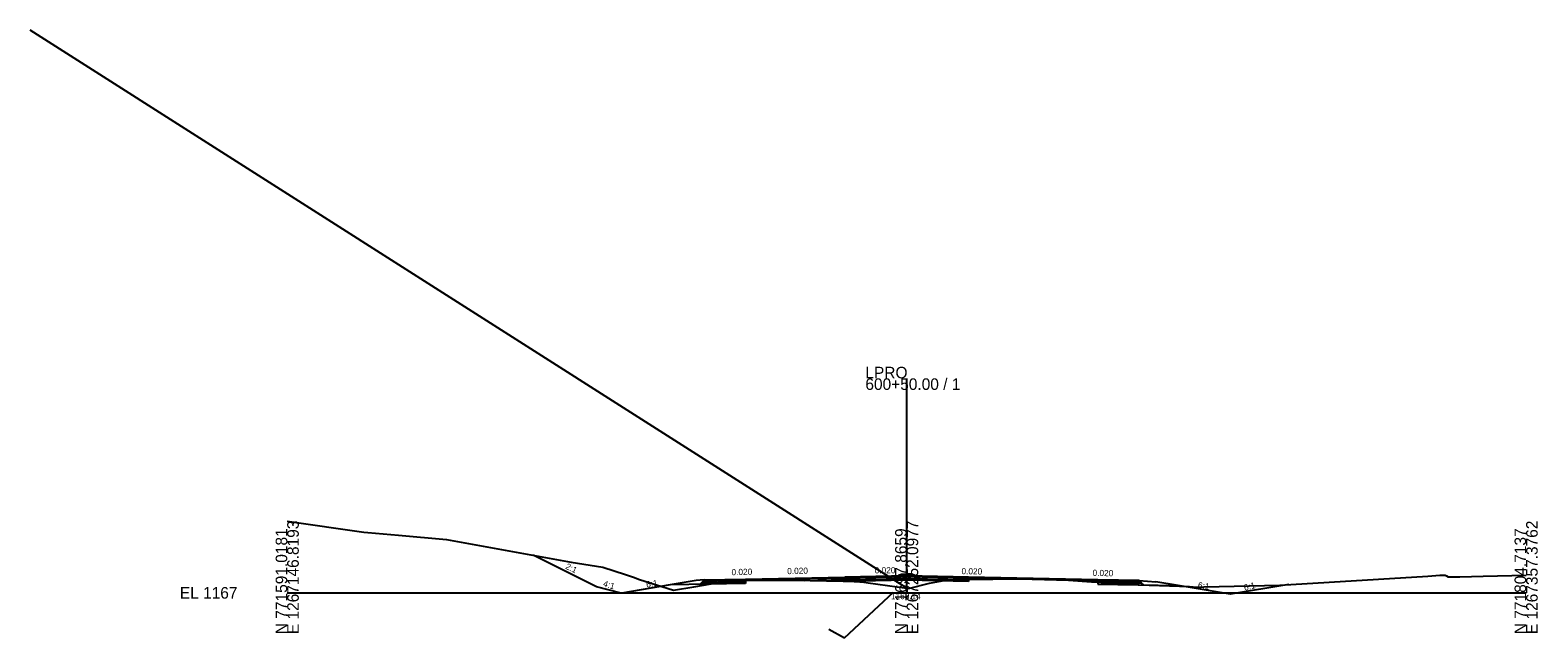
# Model space of a CAD drawing. Extents: x -3833 to 1267678, y -522 to 773248.
# Drawn here: x 937.8 to 1302.8, y 1489.1 to 1636.2 of the extents above; entities that cross this region are included whole.
import ezdxf

# ---------------------------------------------------------------- set-up
doc = ezdxf.new("R2010")
doc.units = 0
for name, color, linetype in [('Exist Cross Section Cell', 7, 'Continuous'), ('Exist XS Center Line Elevation Label', 7, 'Continuous'), ('Exist XS Ground Line', 7, 'Continuous'), ('Prop CMT DNC', 7, 'Continuous'), ('Prop CMT Pvmt Course 1', 7, 'Continuous'), ('Prop CMT Pvmt Course 2', 7, 'Continuous'), ('Prop CMT Pvmt Course 4', 7, 'Continuous'), ('Prop CMT Shld Paved Course 1', 7, 'Continuous'), ('Prop CMT Shld Paved Course 2', 7, 'Continuous'), ('Prop CMT Shld Paved Course 4', 7, 'Continuous'), ('Prop CMT Slope Grass', 7, 'Continuous'), ('Prop CMT Subgrade Earthwork', 7, 'Continuous'), ('Prop Conc Curb and Gutter', 7, 'Continuous'), ('Prop Corridor Mesh Bottom', 7, 'Continuous'), ('Prop XS Ditch Slope Text', 7, 'Continuous'), ('Prop XS Finish Grade', 7, 'Continuous'), ('Prop XS SE Text', 7, 'Continuous'), ('Scratch_Level_1', 7, 'Continuous'), ('Scratch_Level_5', 7, 'Continuous')]:
    doc.layers.add(name, color=color, linetype=linetype)

msp = doc.modelspace()

# ---------------------------------------------------------------- linework, layer by layer
at = {"layer": 'Exist Cross Section Cell'}
for p, q in [((1150, 1500), (1150, 1551.92)), ((1000, 1500), (1150, 1500)), ((1150, 1500), (1300, 1500))]:
    msp.add_line(p, q, dxfattribs=at)
at = {"layer": 'Exist XS Ground Line'}
for p, q in [((1000, 1517.31), (1018.55, 1514.69)), ((1018.55, 1514.69), (1019.52, 1514.59)), ((1019.52, 1514.59), (1026.91, 1513.94)), ((1026.91, 1513.94), (1038.54, 1512.91)), ((1038.54, 1512.91), (1068.75, 1507.46)), ((1068.75, 1507.46), (1076.4, 1506.24)), ((1076.4, 1506.24), (1081.91, 1504.44)), ((1081.91, 1504.44), (1083.89, 1503.8)), ((1276.17, 1504.04), (1279.12, 1504.24)), ((1279.12, 1504.24), (1279.84, 1504.27)), ((1279.84, 1504.27), (1280.39, 1504.3)), ((1280.39, 1504.3), (1280.72, 1504.08)), ((1289.57, 1504.05), (1300, 1504.27)), ((1083.89, 1503.8), (1085.32, 1503.26)), ((1085.32, 1503.26), (1093.5, 1500.66)), ((1093.5, 1500.66), (1098.49, 1501.46)), ((1098.49, 1501.46), (1106.83, 1502.88)), ((1106.83, 1502.88), (1109.94, 1503.05)), ((1109.94, 1503.05), (1110.64, 1503.08)), ((1110.64, 1503.08), (1121.05, 1503.06)), ((1121.05, 1503.06), (1122.58, 1503.06)), ((1122.58, 1503.06), (1134.59, 1502.84)), ((1134.59, 1502.84), (1135.92, 1502.82)), ((1135.92, 1502.82), (1138.69, 1502.7)), ((1138.69, 1502.7), (1139.02, 1502.64)), ((1139.02, 1502.64), (1139.6, 1502.55)), ((1139.6, 1502.55), (1140.64, 1502.43)), ((1140.64, 1502.43), (1150, 1501.14)), ((1150, 1501.14), (1150.44, 1501.08)), ((1150.44, 1501.08), (1155.51, 1502.34)), ((1155.51, 1502.34), (1159.04, 1502.99)), ((1159.04, 1502.99), (1162.46, 1503.16)), ((1162.46, 1503.16), (1165.14, 1503.23)), ((1165.14, 1503.23), (1176.69, 1503.36)), ((1176.69, 1503.36), (1177.05, 1503.37)), ((1177.05, 1503.37), (1177.52, 1503.35)), ((1177.52, 1503.35), (1189.17, 1503.1)), ((1189.17, 1503.1), (1194.79, 1502.64)), ((1194.79, 1502.64), (1196.5, 1502.55)), ((1196.5, 1502.55), (1197.59, 1502.44)), ((1197.59, 1502.44), (1198.38, 1502.33)), ((1198.38, 1502.33), (1199.27, 1502.26)), ((1199.27, 1502.26), (1200.19, 1502.2)), ((1200.19, 1502.2), (1201.29, 1502.13)), ((1201.29, 1502.13), (1201.91, 1502.27)), ((1201.91, 1502.27), (1203.88, 1502.02)), ((1203.88, 1502.02), (1218.49, 1501.5)), ((1218.49, 1501.5), (1220.28, 1501.41)), ((1220.28, 1501.41), (1221.93, 1501.45)), ((1221.93, 1501.45), (1240.4, 1501.87)), ((1240.4, 1501.87), (1276.17, 1504.04)), ((1280.72, 1504.08), (1281.13, 1503.84)), ((1281.13, 1503.84), (1282.26, 1503.85)), ((1282.26, 1503.85), (1282.92, 1503.86)), ((1282.92, 1503.86), (1283.94, 1503.88)), ((1283.94, 1503.88), (1289.57, 1504.05))]:
    msp.add_line(p, q, dxfattribs=at)
at = {"layer": 'Prop CMT Pvmt Course 1'}
for p, q in [((1111, 1503.31), (1135, 1503.79)), ((1111, 1503.08), (1111, 1503.31)), ((1111, 1503.31), (1111, 1503.31)), ((1135, 1503.79), (1135, 1503.79)), ((1135, 1503.79), (1135, 1503.79)), ((1135, 1503.79), (1135, 1503.54)), ((1135, 1503.54), (1135, 1503.54)), ((1147.75, 1504.04), (1147, 1504.03)), ((1147, 1503.78), (1147.75, 1503.79)), ((1152.25, 1504.04), (1152.82, 1504.03)), ((1152.82, 1503.78), (1152.25, 1503.79)), ((1152.82, 1504.03), (1153, 1504.03)), ((1153, 1503.78), (1152.82, 1503.78)), ((1196.3, 1503.16), (1165, 1503.79)), ((1165, 1503.79), (1165, 1503.79)), ((1165, 1503.79), (1165, 1503.54)), ((1165, 1503.54), (1175.56, 1503.35)), ((1165, 1503.54), (1165, 1503.54)), ((1189.17, 1503.1), (1196.3, 1502.91)), ((1196.3, 1502.91), (1196.3, 1503.16)), ((1196.3, 1503.16), (1196.3, 1503.16)), ((1196.3, 1503.16), (1196.3, 1503.16))]:
    msp.add_line(p, q, dxfattribs=at)
at = {"layer": 'Prop CMT Pvmt Course 2'}
for p, q in [((1150, 1503.84), (1135, 1503.54)), ((1135, 1503.54), (1135, 1503.54)), ((1135, 1503.54), (1135, 1503.21)), ((1135, 1503.21), (1150, 1503.51)), ((1135, 1503.21), (1135, 1503.21)), ((1147.75, 1503.79), (1147, 1503.78)), ((1165, 1503.54), (1150, 1503.84)), ((1150, 1503.84), (1150, 1503.84)), ((1150, 1503.84), (1150, 1503.84)), ((1150, 1503.51), (1150, 1503.51)), ((1150, 1503.51), (1150, 1503.51)), ((1150, 1503.51), (1165, 1503.21)), ((1152.25, 1503.79), (1152.82, 1503.78)), ((1152.82, 1503.78), (1153, 1503.78)), ((1165, 1503.54), (1165, 1503.54)), ((1165, 1503.21), (1165, 1503.21))]:
    msp.add_line(p, q, dxfattribs=at)
at = {"layer": 'Prop CMT Pvmt Course 4'}
for p, q in [((1135, 1502.75), (1135, 1503.21)), ((1135, 1503.21), (1135, 1503.21)), ((1135, 1503.21), (1135, 1503.21)), ((1147.01, 1504.03), (1147.01, 1502.99)), ((1148.01, 1504.05), (1148.01, 1503.01)), ((1150, 1503.51), (1150, 1503.51)), ((1150, 1503.51), (1150, 1503.51)), ((1152.01, 1504.05), (1152.01, 1503.01)), ((1153.01, 1504.03), (1153.01, 1502.99)), ((1165, 1503.21), (1165, 1503.21)), ((1165, 1503.21), (1165, 1503.21))]:
    msp.add_line(p, q, dxfattribs=at)
at = {"layer": 'Prop CMT Shld Paved Course 1'}
for p, q in [((1100.74, 1502.85), (1101, 1503.11)), ((1111, 1503.06), (1100.74, 1502.85)), ((1101, 1503.11), (1111, 1503.31)), ((1101, 1503.11), (1101, 1503.11)), ((1111, 1503.31), (1111, 1503.31)), ((1111, 1503.31), (1111, 1503.31)), ((1111, 1503.31), (1111, 1503.06)), ((1111, 1503.06), (1111, 1503.06)), ((1150, 1504.09), (1135, 1503.79)), ((1135, 1503.79), (1135, 1503.79)), ((1135, 1503.79), (1135, 1503.54)), ((1165, 1503.79), (1150, 1504.09)), ((1150, 1504.09), (1150, 1504.09)), ((1150, 1504.09), (1150, 1504.09)), ((1150, 1503.84), (1150, 1503.84)), ((1150, 1503.84), (1150, 1503.84)), ((1165, 1503.79), (1165, 1503.79)), ((1196.3, 1503.16), (1196.3, 1502.91)), ((1206.3, 1502.96), (1196.3, 1503.16)), ((1196.3, 1502.91), (1206.56, 1502.71)), ((1206.56, 1502.71), (1206.3, 1502.96))]:
    msp.add_line(p, q, dxfattribs=at)
at = {"layer": 'Prop CMT Shld Paved Course 2'}
for p, q in [((1100.4, 1502.51), (1100.74, 1502.85)), ((1100.74, 1502.85), (1100.74, 1502.85)), ((1121.05, 1503.26), (1111, 1503.06)), ((1111, 1503.06), (1111, 1503.08)), ((1111, 1503.08), (1111, 1503.06)), ((1111, 1503.06), (1111, 1503.06)), ((1111, 1503.06), (1111, 1503.06)), ((1111, 1502.73), (1111, 1502.73)), ((1111.87, 1503.08), (1111.87, 1503.08)), ((1122.58, 1503.29), (1121.05, 1503.26)), ((1121.05, 1503.26), (1121.05, 1503.26)), ((1121.05, 1503.06), (1121.05, 1503.06)), ((1134.59, 1503.53), (1122.58, 1503.29)), ((1122.58, 1503.29), (1122.58, 1503.29)), ((1122.58, 1503.06), (1122.58, 1503.06)), ((1125.21, 1503.01), (1135, 1503.21)), ((1125.21, 1503.01), (1125.21, 1503.01)), ((1135, 1503.54), (1134.59, 1503.53)), ((1134.59, 1503.53), (1134.59, 1503.53)), ((1134.59, 1503.2), (1134.59, 1503.2)), ((1135, 1503.21), (1135, 1503.54)), ((1135, 1503.54), (1135, 1503.54)), ((1165, 1503.54), (1165, 1503.54)), ((1165, 1503.54), (1165, 1503.23)), ((1165.07, 1503.54), (1165.07, 1503.54)), ((1165.07, 1503.23), (1165.07, 1503.23)), ((1165.14, 1503.54), (1165.14, 1503.54)), ((1165.14, 1503.23), (1165.14, 1503.23)), ((1174.91, 1503.34), (1174.91, 1503.34)), ((1189.2, 1503.11), (1189.2, 1503.11)), ((1189.88, 1503.04), (1189.88, 1503.04)), ((1194.78, 1502.94), (1194.78, 1502.94)), ((1194.78, 1502.94), (1194.78, 1502.94)), ((1194.78, 1502.64), (1194.78, 1502.64)), ((1194.78, 1502.64), (1194.78, 1502.64)), ((1206.56, 1502.71), (1196.3, 1502.91)), ((1196.3, 1502.56), (1196.3, 1502.91)), ((1196.3, 1502.58), (1206.9, 1502.37)), ((1206.9, 1502.37), (1206.56, 1502.71))]:
    msp.add_line(p, q, dxfattribs=at)
at = {"layer": 'Prop CMT Shld Paved Course 4'}
for p, q in [((1099.94, 1502.05), (1100.4, 1502.51)), ((1100.4, 1502.51), (1100.9, 1502.52)), ((1100.9, 1502.52), (1111, 1502.73)), ((1111, 1502.73), (1111, 1502.27)), ((1206.4, 1502.38), (1196.3, 1502.58)), ((1206.9, 1502.37), (1206.4, 1502.38)), ((1207.36, 1501.9), (1206.9, 1502.37))]:
    msp.add_line(p, q, dxfattribs=at)
at = {"layer": 'Prop CMT Slope Grass'}
for p, q in [((1099, 1502.95), (1092.72, 1501.9)), ((1101, 1503.11), (1099, 1502.95)), ((1206.3, 1502.96), (1210.3, 1502.64)), ((1215.75, 1501.74), (1210.3, 1502.64))]:
    msp.add_line(p, q, dxfattribs=at)
at = {"layer": 'Prop CMT Subgrade Earthwork'}
for p, q in [((1111, 1502.27), (1092.72, 1501.9)), ((1111, 1503.08), (1111, 1502.27)), ((1149.99, 1503.05), (1135, 1502.75)), ((1135, 1502.84), (1135, 1502.75)), ((1165, 1502.75), (1149.99, 1503.05)), ((1165, 1503.23), (1165, 1502.75)), ((1196.3, 1502.56), (1196.3, 1502.12)), ((1196.3, 1502.12), (1215.75, 1501.74))]:
    msp.add_line(p, q, dxfattribs=at)
at = {"layer": 'Prop Conc Curb and Gutter'}
for p, q in [((1148, 1504.07), (1148.01, 1504.24)), ((1148.01, 1504.24), (1148.76, 1504.49)), ((1148.76, 1504.49), (1150.01, 1504.51)), ((1151.25, 1504.48), (1150.01, 1504.51)), ((1152, 1504.23), (1151.25, 1504.48)), ((1152.01, 1504.07), (1152, 1504.23)), ((1148, 1504.07), (1148, 1503.94)), ((1148, 1503.94), (1150.01, 1503.94)), ((1152.01, 1503.94), (1150.01, 1503.94)), ((1152.01, 1504.07), (1152.01, 1503.94))]:
    msp.add_line(p, q, dxfattribs=at)
at = {"layer": 'Prop Corridor Mesh Bottom'}
for p, q in [((1135, 1503.79), (1135, 1503.54)), ((1165, 1503.79), (1165, 1503.54)), ((1196.3, 1503.16), (1196.3, 1502.91))]:
    msp.add_line(p, q, dxfattribs=at)
at = {"layer": 'Prop XS Finish Grade'}
for p, q in [((1074.9, 1501.45), (1059.57, 1509.11)), ((1080.9, 1499.95), (1074.9, 1501.45)), ((1092.72, 1501.9), (1081, 1499.95)), ((1206.3, 1502.96), (1210.3, 1502.64)), ((1228.3, 1499.64), (1215.75, 1501.74)), ((1242.55, 1502), (1228.4, 1499.64)), ((1080.95, 1499.95), (1080.9, 1499.95)), ((1081, 1499.95), (1080.95, 1499.95)), ((1228.35, 1499.64), (1228.3, 1499.64)), ((1228.3, 1499.64), (1228.3, 1499.64)), ((1228.4, 1499.64), (1228.35, 1499.64)), ((1228.4, 1499.64), (1228.4, 1499.64)), ((1228.4, 1499.64), (1228.4, 1499.64)), ((1228.4, 1499.64), (1228.4, 1499.64))]:
    msp.add_line(p, q, dxfattribs=at)
at = {"layer": 'Scratch_Level_1'}
msp.add_line((1150, 1501.14), (937.75, 1636.2), dxfattribs=at)
at = {"layer": 'Scratch_Level_5'}
for p, q in [((1134.94, 1489.11), (1146.79, 1500.13)), ((1131.15, 1491.21), (1134.94, 1489.11))]:
    msp.add_line(p, q, dxfattribs=at)

# ---------------------------------------------------------------- texts
at = {"layer": 'Exist Cross Section Cell'}
for s, p in [('600+50.00 / 1', (1140, 1549.12)), ('LPRO', (1140, 1551.92)), ('EL 1167', (974, 1498.6))]:
    msp.add_text(s, height=2.8, dxfattribs=at).set_placement(p)
for s, p in [('N 771591.0181', (1000, 1490)), ('E 1267146.8193', (1002.8, 1490)), ('N 771697.8659', (1150, 1490)), ('E 1267252.0977', (1152.8, 1490)), ('N 771804.7137', (1300, 1490)), ('E 1267357.3762', (1302.8, 1490))]:
    msp.add_text(s, height=2.8, rotation=90, dxfattribs=at).set_placement(p)
at = {"layer": 'Exist XS Center Line Elevation Label'}
msp.add_text('1168.14', height=1.5, dxfattribs=at).set_placement((1146.18, 1498.46))
at = {"layer": 'Prop CMT DNC'}
for p in [(1101, 1503.11), (1111, 1503.31), (1111, 1503.31), (1135, 1503.79), (1135, 1503.79), (1150, 1504.09), (1165, 1503.79), (1165, 1503.79), (1196.3, 1503.16), (1196.3, 1503.16), (1206.3, 1502.96), (1242.55, 1502), (1080.95, 1499.95), (1081, 1499.95), (1228.3, 1499.64), (1228.35, 1499.64)]:
    msp.add_text('X', height=0.00025, dxfattribs=at).set_placement(p)
at = {"layer": 'Prop XS Ditch Slope Text'}
for s, rotation, p in [('2:1', 334.1731, (1067.23, 1505.9)), ('4:1', 343.7547, (1076.38, 1501.59)), ('6:1', 9.0286, (1087.03, 1501.26)), ('6:1', 351.2881, (1220.44, 1501.18)), ('6:1', 13.9045, (1231.85, 1500.5))]:
    msp.add_text(s, height=1.5, rotation=rotation, dxfattribs=at).set_placement(p)
at = {"layer": 'Prop XS SE Text'}
for rotation, p in [(1.397, (1107.6, 1504.25)), (1.397, (1121.09, 1504.51)), (0.2693, (1142.26, 1504.7)), (358.8542, (1163.26, 1504.52)), (358.8542, (1195, 1504.1))]:
    msp.add_text('0.020', height=1.5, rotation=rotation, dxfattribs=at).set_placement(p)

doc.saveas('drawing.dxf')
